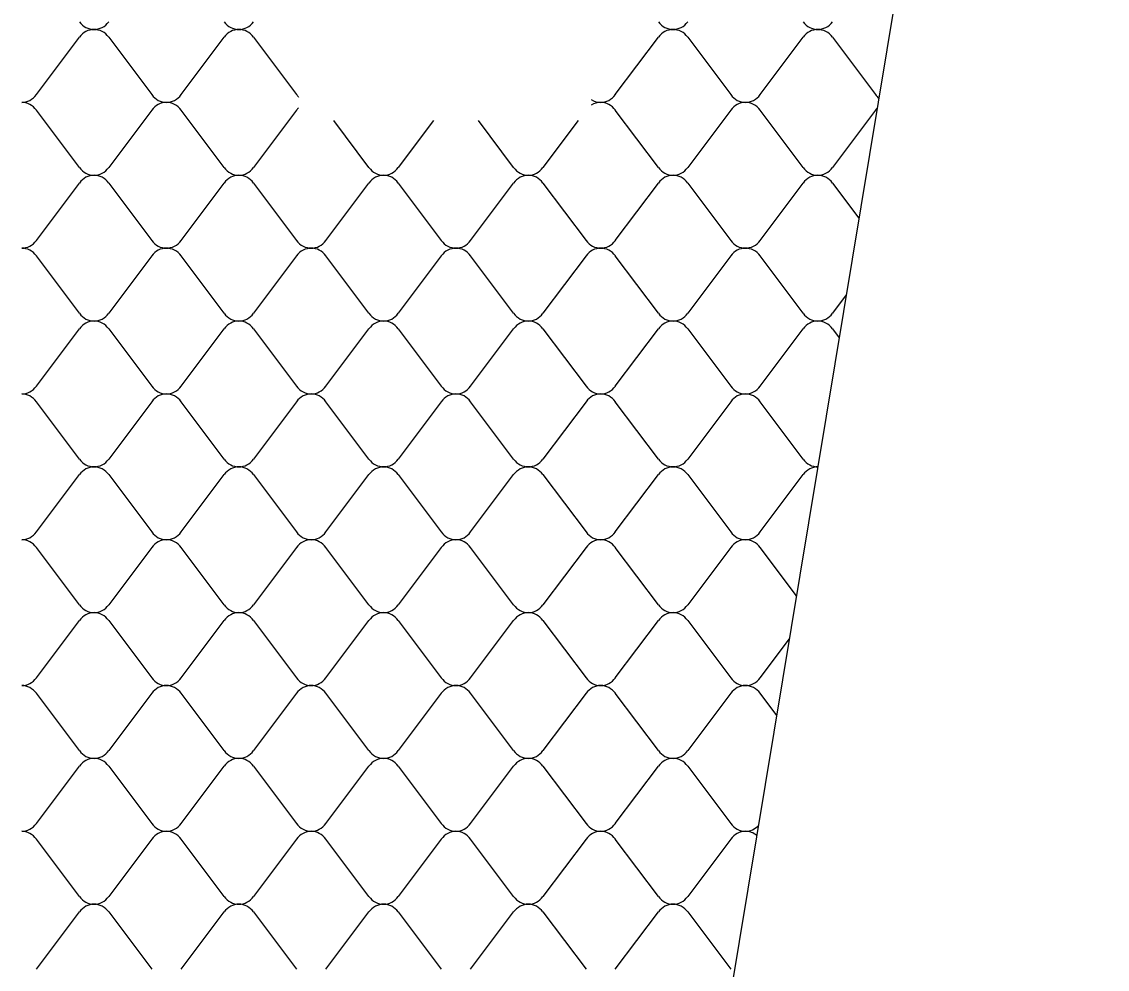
# Model space of a CAD drawing. Extents: x 638850 to 644908, y 297188 to 298900.
# Drawn here: x 640246 to 640296.6, y 297904.5 to 297948.6 of the extents above; entities that cross this region are included whole.
import ezdxf

# ---------------------------------------------------------------- set-up
doc = ezdxf.new("R2010")
doc.units = 0
doc.layers.add('3', color=7, linetype='Continuous')
doc.layers.add('5', color=7, linetype='Continuous')

msp = doc.modelspace()

# ---------------------------------------------------------------- linework, layer by layer
at = {"layer": '3'}
msp.add_line((640296.554, 298009.32), (640262.872, 297805.71), dxfattribs=at)
at = {"layer": '5'}
for p, q in [((640246.713, 297945.206), (640248.717, 297947.874)), ((640250.081, 297947.874), (640252.085, 297945.206)), ((640253.449, 297945.206), (640255.453, 297947.874)), ((640256.817, 297947.874), (640258.822, 297945.206)), ((640273.658, 297945.206), (640275.663, 297947.874)), ((640277.027, 297947.874), (640279.031, 297945.206)), ((640280.395, 297945.206), (640282.399, 297947.874)), ((640283.763, 297947.874), (640285.767, 297945.206)), ((640248.717, 297941.813), (640246.713, 297944.481)), ((640252.085, 297944.481), (640250.081, 297941.813)), ((640255.453, 297941.813), (640253.449, 297944.481)), ((640258.822, 297944.481), (640256.817, 297941.813)), ((640275.663, 297941.813), (640273.658, 297944.481)), ((640279.031, 297944.481), (640277.027, 297941.813)), ((640282.399, 297941.813), (640280.395, 297944.481)), ((640285.767, 297944.481), (640283.763, 297941.813)), ((640262.19, 297941.813), (640260.55, 297943.996)), ((640265.194, 297943.996), (640263.554, 297941.813)), ((640268.926, 297941.813), (640267.286, 297943.996)), ((640271.93, 297943.996), (640270.29, 297941.813)), ((640246.713, 297938.419), (640248.717, 297941.087)), ((640250.081, 297941.087), (640252.085, 297938.419)), ((640253.449, 297938.419), (640255.453, 297941.087)), ((640256.817, 297941.087), (640258.822, 297938.419)), ((640260.186, 297938.419), (640262.19, 297941.087)), ((640263.554, 297941.087), (640265.558, 297938.419)), ((640266.922, 297938.419), (640268.926, 297941.087)), ((640270.29, 297941.087), (640272.294, 297938.419)), ((640273.658, 297938.419), (640275.663, 297941.087)), ((640277.027, 297941.087), (640279.031, 297938.419)), ((640280.395, 297938.419), (640282.399, 297941.087)), ((640283.763, 297941.087), (640284.995, 297939.447)), ((640248.717, 297935.026), (640246.713, 297937.694)), ((640252.085, 297937.694), (640250.081, 297935.026)), ((640255.453, 297935.026), (640253.449, 297937.694)), ((640258.822, 297937.694), (640256.817, 297935.026)), ((640262.19, 297935.026), (640260.186, 297937.694)), ((640265.558, 297937.694), (640263.554, 297935.026)), ((640268.926, 297935.026), (640266.922, 297937.694)), ((640272.294, 297937.694), (640270.29, 297935.026)), ((640275.663, 297935.026), (640273.658, 297937.694)), ((640279.031, 297937.694), (640277.027, 297935.026)), ((640282.399, 297935.026), (640280.395, 297937.694)), ((640284.405, 297935.881), (640283.763, 297935.026)), ((640246.713, 297931.632), (640248.717, 297934.3)), ((640250.081, 297934.3), (640252.085, 297931.632)), ((640253.449, 297931.632), (640255.453, 297934.3)), ((640256.817, 297934.3), (640258.822, 297931.632)), ((640260.186, 297931.632), (640262.19, 297934.3)), ((640263.554, 297934.3), (640265.558, 297931.632)), ((640266.922, 297931.632), (640268.926, 297934.3)), ((640270.29, 297934.3), (640272.294, 297931.632)), ((640273.658, 297931.632), (640275.663, 297934.3)), ((640277.027, 297934.3), (640279.031, 297931.632)), ((640280.395, 297931.632), (640282.399, 297934.3)), ((640283.763, 297934.3), (640284.075, 297933.885)), ((640248.717, 297928.239), (640246.713, 297930.907)), ((640252.085, 297930.907), (640250.081, 297928.239)), ((640255.453, 297928.239), (640253.449, 297930.907)), ((640258.822, 297930.907), (640256.817, 297928.239)), ((640262.19, 297928.239), (640260.186, 297930.907)), ((640265.558, 297930.907), (640263.554, 297928.239)), ((640268.926, 297928.239), (640266.922, 297930.907)), ((640272.294, 297930.907), (640270.29, 297928.239)), ((640275.663, 297928.239), (640273.658, 297930.907)), ((640279.031, 297930.907), (640277.027, 297928.239)), ((640282.399, 297928.239), (640280.395, 297930.907)), ((640246.713, 297924.845), (640248.717, 297927.513)), ((640250.081, 297927.513), (640252.085, 297924.845)), ((640253.449, 297924.845), (640255.453, 297927.513)), ((640256.817, 297927.513), (640258.822, 297924.845)), ((640260.186, 297924.845), (640262.19, 297927.513)), ((640263.554, 297927.513), (640265.558, 297924.845)), ((640266.922, 297924.845), (640268.926, 297927.513)), ((640270.29, 297927.513), (640272.294, 297924.845)), ((640273.658, 297924.845), (640275.663, 297927.513)), ((640277.027, 297927.513), (640279.031, 297924.845)), ((640280.395, 297924.845), (640282.399, 297927.513)), ((640248.717, 297921.452), (640246.713, 297924.12)), ((640252.085, 297924.12), (640250.081, 297921.452)), ((640255.453, 297921.452), (640253.449, 297924.12)), ((640258.822, 297924.12), (640256.817, 297921.452)), ((640262.19, 297921.452), (640260.186, 297924.12)), ((640265.558, 297924.12), (640263.554, 297921.452)), ((640268.926, 297921.452), (640266.922, 297924.12)), ((640272.294, 297924.12), (640270.29, 297921.452)), ((640275.663, 297921.452), (640273.658, 297924.12)), ((640279.031, 297924.12), (640277.027, 297921.452)), ((640282.087, 297921.867), (640280.395, 297924.12)), ((640246.713, 297918.058), (640248.717, 297920.726)), ((640250.081, 297920.726), (640252.085, 297918.058)), ((640253.449, 297918.058), (640255.453, 297920.726)), ((640256.817, 297920.726), (640258.822, 297918.058)), ((640260.186, 297918.058), (640262.19, 297920.726)), ((640263.554, 297920.726), (640265.558, 297918.058)), ((640266.922, 297918.058), (640268.926, 297920.726)), ((640270.29, 297920.726), (640272.294, 297918.058)), ((640273.658, 297918.058), (640275.663, 297920.726)), ((640277.027, 297920.726), (640279.031, 297918.058)), ((640280.395, 297918.058), (640281.757, 297919.871)), ((640248.717, 297914.665), (640246.713, 297917.333)), ((640252.085, 297917.333), (640250.081, 297914.665)), ((640255.453, 297914.665), (640253.449, 297917.333)), ((640258.822, 297917.333), (640256.817, 297914.665)), ((640262.19, 297914.665), (640260.186, 297917.333)), ((640265.558, 297917.333), (640263.554, 297914.665)), ((640268.926, 297914.665), (640266.922, 297917.333)), ((640272.294, 297917.333), (640270.29, 297914.665)), ((640275.663, 297914.665), (640273.658, 297917.333)), ((640279.031, 297917.333), (640277.027, 297914.665)), ((640281.167, 297916.305), (640280.395, 297917.333)), ((640246.713, 297911.271), (640248.717, 297913.939)), ((640250.081, 297913.939), (640252.085, 297911.271)), ((640253.449, 297911.271), (640255.453, 297913.939)), ((640256.817, 297913.939), (640258.822, 297911.271)), ((640260.186, 297911.271), (640262.19, 297913.939)), ((640263.554, 297913.939), (640265.558, 297911.271)), ((640266.922, 297911.271), (640268.926, 297913.939)), ((640270.29, 297913.939), (640272.294, 297911.271)), ((640273.658, 297911.271), (640275.663, 297913.939)), ((640277.027, 297913.939), (640279.031, 297911.271)), ((640248.717, 297907.878), (640246.713, 297910.546)), ((640252.085, 297910.546), (640250.081, 297907.878)), ((640255.453, 297907.878), (640253.449, 297910.546)), ((640258.822, 297910.546), (640256.817, 297907.878)), ((640262.19, 297907.878), (640260.186, 297910.546)), ((640265.558, 297910.546), (640263.554, 297907.878)), ((640268.926, 297907.878), (640266.922, 297910.546)), ((640272.294, 297910.546), (640270.29, 297907.878)), ((640275.663, 297907.878), (640273.658, 297910.546)), ((640279.031, 297910.546), (640277.027, 297907.878)), ((640246.713, 297904.485), (640248.717, 297907.152)), ((640250.081, 297907.152), (640252.085, 297904.485)), ((640253.449, 297904.485), (640255.453, 297907.152)), ((640256.817, 297907.152), (640258.822, 297904.485)), ((640260.186, 297904.485), (640262.19, 297907.152)), ((640263.554, 297907.152), (640265.558, 297904.485)), ((640266.922, 297904.485), (640268.926, 297907.152)), ((640270.29, 297907.152), (640272.294, 297904.485)), ((640273.658, 297904.485), (640275.663, 297907.152)), ((640277.027, 297907.152), (640279.031, 297904.485))]:
    msp.add_line(p, q, dxfattribs=at)
for centre, start_param, end_param in [((640249.399, 297949.214), 2.250571, 3.141593), ((640249.399, 297949.214), 3.141593, 4.032614), ((640256.135, 297949.214), 2.250571, 3.141593), ((640256.135, 297949.214), 3.141593, 4.032614), ((640276.345, 297949.214), 2.250571, 3.141593), ((640276.345, 297949.214), 3.141593, 4.032614), ((640283.081, 297949.214), 2.250571, 3.141593), ((640283.081, 297949.214), 3.141593, 4.032614), ((640249.399, 297947.26), 0, 0.891021), ((640249.399, 297947.26), 5.392164, 6.283185), ((640256.135, 297947.26), 0, 0.891021), ((640256.135, 297947.26), 5.392164, 6.283185), ((640276.345, 297947.26), 0, 0.891021), ((640276.345, 297947.26), 5.392164, 6.283185), ((640283.081, 297947.26), 0, 0.891021), ((640283.081, 297947.26), 5.392164, 6.283185), ((640246.031, 297945.82), 3.141593, 4.032614), ((640246.031, 297943.867), 5.392164, 6.283185), ((640252.767, 297945.82), 2.250571, 3.141593), ((640252.767, 297943.867), 0, 0.891021), ((640252.767, 297945.82), 3.141593, 4.032614), ((640252.767, 297943.867), 5.392164, 6.283185), ((640259.504, 297945.82), 2.250571, 2.40906), ((640272.976, 297945.82), 2.613955, 3.141593), ((640272.976, 297943.867), 0, 0.527637), ((640272.976, 297945.82), 3.141593, 4.032614), ((640272.976, 297943.867), 5.392164, 6.283185), ((640279.713, 297945.82), 2.250571, 3.141593), ((640279.713, 297943.867), 0, 0.891021), ((640279.713, 297945.82), 3.141593, 4.032614), ((640279.713, 297943.867), 5.392164, 6.283185), ((640286.449, 297945.82), 2.250571, 2.494727), ((640259.504, 297943.867), 0.732533, 0.891021), ((640286.449, 297943.867), 0.762799, 0.891021), ((640249.399, 297942.427), 2.250571, 3.141593), ((640249.399, 297942.427), 3.141593, 4.032614), ((640256.135, 297942.427), 2.250571, 3.141593), ((640256.135, 297942.427), 3.141593, 4.032614), ((640262.872, 297942.427), 2.250571, 3.141593), ((640262.872, 297942.427), 3.141593, 4.032614), ((640269.608, 297942.427), 2.250571, 3.141593), ((640269.608, 297942.427), 3.141593, 4.032614), ((640276.345, 297942.427), 2.250571, 3.141593), ((640276.345, 297942.427), 3.141593, 4.032614), ((640283.081, 297942.427), 2.250571, 3.141593), ((640283.081, 297942.427), 3.141593, 4.032614), ((640249.399, 297940.473), 0, 0.891021), ((640249.399, 297940.473), 5.392164, 6.283185), ((640256.135, 297940.473), 0, 0.891021), ((640256.135, 297940.473), 5.392164, 6.283185), ((640262.872, 297940.473), 0, 0.891021), ((640262.872, 297940.473), 5.392164, 6.283185), ((640269.608, 297940.473), 0, 0.891021), ((640269.608, 297940.473), 5.392164, 6.283185), ((640276.345, 297940.473), 0, 0.891021), ((640276.345, 297940.473), 5.392164, 6.283185), ((640283.081, 297940.473), 0, 0.891021), ((640283.081, 297940.473), 5.392164, 6.283185), ((640246.031, 297939.033), 3.141593, 4.032614), ((640252.767, 297939.033), 2.250571, 3.141593), ((640252.767, 297939.033), 3.141593, 4.032614), ((640259.504, 297939.033), 2.250571, 3.141593), ((640259.504, 297939.033), 3.141593, 4.032614), ((640266.24, 297939.033), 2.250571, 3.141593), ((640266.24, 297939.033), 3.141593, 4.032614), ((640272.976, 297939.033), 2.250571, 3.141593), ((640272.976, 297939.033), 3.141593, 4.032614), ((640279.713, 297939.033), 2.250571, 3.141593), ((640279.713, 297939.033), 3.141593, 4.032614), ((640246.031, 297937.08), 5.392164, 6.283185), ((640252.767, 297937.08), 0, 0.891021), ((640252.767, 297937.08), 5.392164, 6.283185), ((640259.504, 297937.08), 0, 0.891021), ((640259.504, 297937.08), 5.392164, 6.283185), ((640266.24, 297937.08), 0, 0.891021), ((640266.24, 297937.08), 5.392164, 6.283185), ((640272.976, 297937.08), 0, 0.891021), ((640272.976, 297937.08), 5.392164, 6.283185), ((640279.713, 297937.08), 0, 0.891021), ((640279.713, 297937.08), 5.392164, 6.283185), ((640249.399, 297935.64), 2.250571, 3.141593), ((640249.399, 297933.686), 0, 0.891021), ((640249.399, 297935.64), 3.141593, 4.032614), ((640249.399, 297933.686), 5.392164, 6.283185), ((640256.135, 297935.64), 2.250571, 3.141593), ((640256.135, 297933.686), 0, 0.891021), ((640256.135, 297935.64), 3.141593, 4.032614), ((640256.135, 297933.686), 5.392164, 6.283185), ((640262.872, 297935.64), 2.250571, 3.141593), ((640262.872, 297933.686), 0, 0.891021), ((640262.872, 297935.64), 3.141593, 4.032614), ((640262.872, 297933.686), 5.392164, 6.283185), ((640269.608, 297935.64), 2.250571, 3.141593), ((640269.608, 297933.686), 0, 0.891021), ((640269.608, 297935.64), 3.141593, 4.032614), ((640269.608, 297933.686), 5.392164, 6.283185), ((640276.345, 297935.64), 2.250571, 3.141593), ((640276.345, 297933.686), 0, 0.891021), ((640276.345, 297935.64), 3.141593, 4.032614), ((640276.345, 297933.686), 5.392164, 6.283185), ((640283.081, 297935.64), 2.250571, 3.141593), ((640283.081, 297933.686), 0, 0.891021), ((640283.081, 297935.64), 3.141593, 4.032614), ((640283.081, 297933.686), 5.392164, 6.283185), ((640246.031, 297932.246), 3.141593, 4.032614), ((640252.767, 297932.246), 2.250571, 3.141593), ((640252.767, 297932.246), 3.141593, 4.032614), ((640259.504, 297932.246), 2.250571, 3.141593), ((640259.504, 297932.246), 3.141593, 4.032614), ((640266.24, 297932.246), 2.250571, 3.141593), ((640266.24, 297932.246), 3.141593, 4.032614), ((640272.976, 297932.246), 2.250571, 3.141593), ((640272.976, 297932.246), 3.141593, 4.032614), ((640279.713, 297932.246), 2.250571, 3.141593), ((640279.713, 297932.246), 3.141593, 4.032614), ((640246.031, 297930.293), 5.392164, 6.283185), ((640252.767, 297930.293), 0, 0.891021), ((640252.767, 297930.293), 5.392164, 6.283185), ((640259.504, 297930.293), 0, 0.891021), ((640259.504, 297930.293), 5.392164, 6.283185), ((640266.24, 297930.293), 0, 0.891021), ((640266.24, 297930.293), 5.392164, 6.283185), ((640272.976, 297930.293), 0, 0.891021), ((640272.976, 297930.293), 5.392164, 6.283185), ((640279.713, 297930.293), 0, 0.891021), ((640279.713, 297930.293), 5.392164, 6.283185), ((640249.399, 297928.853), 2.250571, 3.141593), ((640249.399, 297928.853), 3.141593, 4.032614), ((640256.135, 297928.853), 2.250571, 3.141593), ((640256.135, 297928.853), 3.141593, 4.032614), ((640262.872, 297928.853), 2.250571, 3.141593), ((640262.872, 297928.853), 3.141593, 4.032614), ((640269.608, 297928.853), 2.250571, 3.141593), ((640269.608, 297928.853), 3.141593, 4.032614), ((640276.345, 297928.853), 2.250571, 3.141593), ((640276.345, 297928.853), 3.141593, 4.032614), ((640283.081, 297928.853), 2.250571, 3.141593), ((640249.399, 297926.899), 0, 0.891021), ((640249.399, 297926.899), 5.392164, 6.283185), ((640256.135, 297926.899), 0, 0.891021), ((640256.135, 297926.899), 5.392164, 6.283185), ((640262.872, 297926.899), 0, 0.891021), ((640262.872, 297926.899), 5.392164, 6.283185), ((640269.608, 297926.899), 0, 0.891021), ((640269.608, 297926.899), 5.392164, 6.283185), ((640276.345, 297926.899), 0, 0.891021), ((640276.345, 297926.899), 5.392164, 6.283185), ((640283.081, 297926.899), 0, 0.891021), ((640246.031, 297925.459), 3.141593, 4.032614), ((640252.767, 297925.459), 2.250571, 3.141593), ((640252.767, 297925.459), 3.141593, 4.032614), ((640259.504, 297925.459), 2.250571, 3.141593), ((640259.504, 297925.459), 3.141593, 4.032614), ((640266.24, 297925.459), 2.250571, 3.141593), ((640266.24, 297925.459), 3.141593, 4.032614), ((640272.976, 297925.459), 2.250571, 3.141593), ((640272.976, 297925.459), 3.141593, 4.032614), ((640279.713, 297925.459), 2.250571, 3.141593), ((640279.713, 297925.459), 3.141593, 4.032614), ((640246.031, 297923.506), 5.392164, 6.283185), ((640252.767, 297923.506), 0, 0.891021), ((640252.767, 297923.506), 5.392164, 6.283185), ((640259.504, 297923.506), 0, 0.891021), ((640259.504, 297923.506), 5.392164, 6.283185), ((640266.24, 297923.506), 0, 0.891021), ((640266.24, 297923.506), 5.392164, 6.283185), ((640272.976, 297923.506), 0, 0.891021), ((640272.976, 297923.506), 5.392164, 6.283185), ((640279.713, 297923.506), 0, 0.891021), ((640279.713, 297923.506), 5.392164, 6.283185), ((640249.399, 297922.066), 2.250571, 3.141593), ((640249.399, 297920.112), 0, 0.891021), ((640249.399, 297922.066), 3.141593, 4.032614), ((640249.399, 297920.112), 5.392164, 6.283185), ((640256.135, 297922.066), 2.250571, 3.141593), ((640256.135, 297920.112), 0, 0.891021), ((640256.135, 297922.066), 3.141593, 4.032614), ((640256.135, 297920.112), 5.392164, 6.283185), ((640262.872, 297922.066), 2.250571, 3.141593), ((640262.872, 297920.112), 0, 0.891021), ((640262.872, 297922.066), 3.141593, 4.032614), ((640262.872, 297920.112), 5.392164, 6.283185), ((640269.608, 297922.066), 2.250571, 3.141593), ((640269.608, 297920.112), 0, 0.891021), ((640269.608, 297922.066), 3.141593, 4.032614), ((640269.608, 297920.112), 5.392164, 6.283185), ((640276.345, 297922.066), 2.250571, 3.141593), ((640276.345, 297920.112), 0, 0.891021), ((640276.345, 297922.066), 3.141593, 4.032614), ((640276.345, 297920.112), 5.392164, 6.283185), ((640246.031, 297918.672), 3.141593, 4.032614), ((640252.767, 297918.672), 2.250571, 3.141593), ((640252.767, 297918.672), 3.141593, 4.032614), ((640259.504, 297918.672), 2.250571, 3.141593), ((640259.504, 297918.672), 3.141593, 4.032614), ((640266.24, 297918.672), 2.250571, 3.141593), ((640266.24, 297918.672), 3.141593, 4.032614), ((640272.976, 297918.672), 2.250571, 3.141593), ((640272.976, 297918.672), 3.141593, 4.032614), ((640279.713, 297918.672), 2.250571, 3.141593), ((640279.713, 297918.672), 3.141593, 4.032614), ((640246.031, 297916.719), 5.392164, 6.283185), ((640252.767, 297916.719), 0, 0.891021), ((640252.767, 297916.719), 5.392164, 6.283185), ((640259.504, 297916.719), 0, 0.891021), ((640259.504, 297916.719), 5.392164, 6.283185), ((640266.24, 297916.719), 0, 0.891021), ((640266.24, 297916.719), 5.392164, 6.283185), ((640272.976, 297916.719), 0, 0.891021), ((640272.976, 297916.719), 5.392164, 6.283185), ((640279.713, 297916.719), 0, 0.891021), ((640279.713, 297916.719), 5.392164, 6.283185), ((640249.399, 297915.279), 2.250571, 3.141593), ((640249.399, 297915.279), 3.141593, 4.032614), ((640256.135, 297915.279), 2.250571, 3.141593), ((640256.135, 297915.279), 3.141593, 4.032614), ((640262.872, 297915.279), 2.250571, 3.141593), ((640262.872, 297915.279), 3.141593, 4.032614), ((640269.608, 297915.279), 2.250571, 3.141593), ((640269.608, 297915.279), 3.141593, 4.032614), ((640276.345, 297915.279), 2.250571, 3.141593), ((640276.345, 297915.279), 3.141593, 4.032614), ((640249.399, 297913.325), 0, 0.891021), ((640249.399, 297913.325), 5.392164, 6.283185), ((640256.135, 297913.325), 0, 0.891021), ((640256.135, 297913.325), 5.392164, 6.283185), ((640262.872, 297913.325), 0, 0.891021), ((640262.872, 297913.325), 5.392164, 6.283185), ((640269.608, 297913.325), 0, 0.891021), ((640269.608, 297913.325), 5.392164, 6.283185), ((640276.345, 297913.325), 0, 0.891021), ((640276.345, 297913.325), 5.392164, 6.283185), ((640246.031, 297911.885), 3.141593, 4.032614), ((640246.031, 297909.932), 5.392164, 6.283185), ((640252.767, 297911.885), 2.250571, 3.141593), ((640252.767, 297909.932), 0, 0.891021), ((640252.767, 297911.885), 3.141593, 4.032614), ((640252.767, 297909.932), 5.392164, 6.283185), ((640259.504, 297911.885), 2.250571, 3.141593), ((640259.504, 297909.932), 0, 0.891021), ((640259.504, 297911.885), 3.141593, 4.032614), ((640259.504, 297909.932), 5.392164, 6.283185), ((640266.24, 297911.885), 2.250571, 3.141593), ((640266.24, 297909.932), 0, 0.891021), ((640266.24, 297911.885), 3.141593, 4.032614), ((640266.24, 297909.932), 5.392164, 6.283185), ((640272.976, 297911.885), 2.250571, 3.141593), ((640272.976, 297909.932), 0, 0.891021), ((640272.976, 297911.885), 3.141593, 4.032614), ((640272.976, 297909.932), 5.392164, 6.283185), ((640279.713, 297911.885), 2.250571, 3.141593), ((640279.713, 297909.932), 0, 0.891021), ((640279.713, 297911.885), 3.141593, 3.904635), ((640279.713, 297909.932), 5.636161, 6.283185), ((640249.399, 297908.492), 2.250571, 3.141593), ((640249.399, 297908.492), 3.141593, 4.032614), ((640256.135, 297908.492), 2.250571, 3.141593), ((640256.135, 297908.492), 3.141593, 4.032614), ((640262.872, 297908.492), 2.250571, 3.141593), ((640262.872, 297908.492), 3.141593, 4.032614), ((640269.608, 297908.492), 2.250571, 3.141593), ((640269.608, 297908.492), 3.141593, 4.032614), ((640276.345, 297908.492), 2.250571, 3.141593), ((640276.345, 297908.492), 3.141593, 4.032614), ((640249.399, 297906.538), 0, 0.891021), ((640249.399, 297906.538), 5.392164, 6.283185), ((640256.135, 297906.538), 0, 0.891021), ((640256.135, 297906.538), 5.392164, 6.283185), ((640262.872, 297906.538), 0, 0.891021), ((640262.872, 297906.538), 5.392164, 6.283185), ((640269.608, 297906.538), 0, 0.891021), ((640269.608, 297906.538), 5.392164, 6.283185), ((640276.345, 297906.538), 0, 0.891021), ((640276.345, 297906.538), 5.392164, 6.283185)]:
    msp.add_ellipse(centre, major_axis=(0, 0.977), ratio=0.898018, start_param=start_param, end_param=end_param, dxfattribs=at)

doc.saveas('drawing.dxf')
